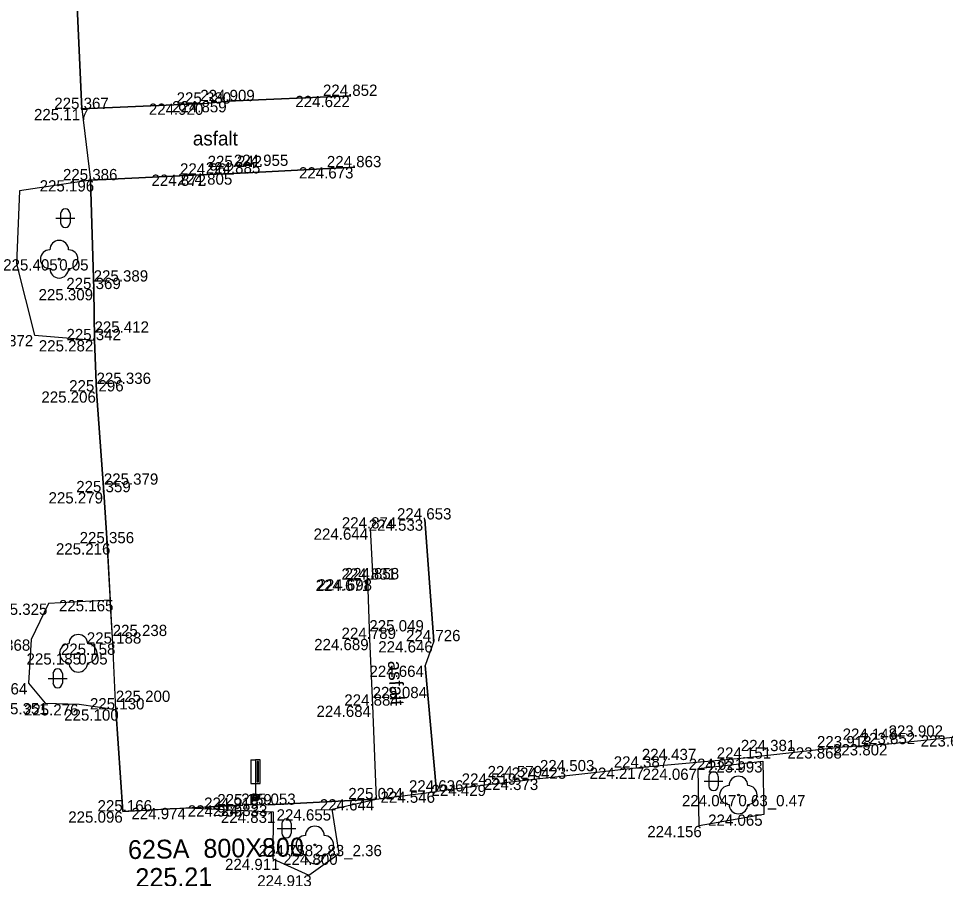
# Model space of a CAD drawing. Extents: x -599516 to -599132, y -1163668 to -1163119.
# Drawn here: x -599352.63 to -599327.95, y -1163487.44 to -1163464.54 of the extents above; entities that cross this region are included whole.
import ezdxf

# ---------------------------------------------------------------- set-up
doc = ezdxf.new("R2010")
doc.units = 0
for name, color, linetype in [('Bod-oznac1', 7, 'Continuous'), ('Bod-oznac2', 7, 'Continuous'), ('Bod-oznac3', 7, 'Continuous'), ('Bod-vyska1', 7, 'Continuous'), ('Bod-vyska2', 7, 'Continuous'), ('Bod-vyska3', 7, 'Continuous'), ('Z_cela-hrobu-dolni-linie', 7, 'Continuous'), ('Z_cela-hrobu-horni-linie', 7, 'Continuous'), ('Z_chodnik', 7, 'Continuous'), ('Z_kanalizace-destova', 7, 'Continuous'), ('Z_komunikace', 7, 'Continuous'), ('Z_kultury-znacky', 7, 'Continuous'), ('Z_nove-stromy-prumer-kmene', 7, 'Continuous'), ('Z_obvod-kmene-spodek-ve-vysce1_2m', 7, 'Continuous'), ('Z_popis-budov-povrchu', 7, 'Continuous'), ('Z_stromy-kere', 7, 'Continuous'), ('Z_stromy-nove-vysazene', 7, 'Continuous'), ('Z_znacky-ostatni-orientacni-sloupek', 7, 'Continuous')]:
    doc.layers.add(name, color=color, linetype=linetype)

msp = doc.modelspace()

# ---------------------------------------------------------------- linework, layer by layer
at = {"layer": 'Bod-oznac1'}
for p, q in [((-599347.683, -1163466.803), (-599347.683, -1163466.803)), ((-599347.061, -1163466.737), (-599347.061, -1163466.737)), ((-599343.782, -1163466.598), (-599343.782, -1163466.598)), ((-599350.945, -1163466.946), (-599350.945, -1163466.946)), ((-599343.683, -1163468.498), (-599343.683, -1163468.498)), ((-599347.598, -1163468.694), (-599347.598, -1163468.694)), ((-599346.901, -1163468.663), (-599346.901, -1163468.663)), ((-599350.715, -1163468.844), (-599350.715, -1163468.844)), ((-599352.607, -1163469.129), (-599352.607, -1163469.129)), ((-599351.55, -1163470.948), (-599351.55, -1163470.948)), ((-599350.632, -1163471.742), (-599350.632, -1163471.742)), ((-599352.21, -1163472.967), (-599352.21, -1163472.967)), ((-599350.611, -1163473.103), (-599350.611, -1163473.103)), ((-599350.556, -1163474.467), (-599350.556, -1163474.467)), ((-599350.362, -1163477.151), (-599350.362, -1163477.151)), ((-599341.816, -1163477.877), (-599341.816, -1163477.877)), ((-599343.273, -1163478.117), (-599343.273, -1163478.117)), ((-599350.271, -1163478.51), (-599350.271, -1163478.51)), ((-599343.342, -1163479.478), (-599343.342, -1163479.478)), ((-599343.203, -1163479.468), (-599343.203, -1163479.468)), ((-599351.833, -1163480.117), (-599351.833, -1163480.117)), ((-599350.19, -1163480.022), (-599350.19, -1163480.022)), ((-599352.301, -1163481.072), (-599352.301, -1163481.072)), ((-599343.292, -1163481.057), (-599343.292, -1163481.057)), ((-599341.574, -1163481.118), (-599341.574, -1163481.118)), ((-599350.126, -1163481.181), (-599350.126, -1163481.181)), ((-599351.042, -1163481.44), (-599351.042, -1163481.44)), ((-599341.809, -1163481.769), (-599341.809, -1163481.769)), ((-599352.368, -1163482.235), (-599352.368, -1163482.235)), ((-599351.928, -1163482.764), (-599351.928, -1163482.764)), ((-599351.016, -1163482.795), (-599351.016, -1163482.795)), ((-599343.207, -1163482.834), (-599343.207, -1163482.834)), ((-599350.043, -1163482.934), (-599350.043, -1163482.934)), ((-599330.692, -1163483.943), (-599330.692, -1163483.943)), ((-599329.469, -1163483.859), (-599329.469, -1163483.859)), ((-599333.403, -1163484.245), (-599333.403, -1163484.245)), ((-599332.816, -1163484.315), (-599332.816, -1163484.315)), ((-599336.039, -1163484.483), (-599336.039, -1163484.483)), ((-599334.538, -1163484.51), (-599334.538, -1163484.51)), ((-599338.751, -1163484.781), (-599338.751, -1163484.781)), ((-599340.145, -1163484.939), (-599340.145, -1163484.939)), ((-599346.326, -1163485.28), (-599346.326, -1163485.28)), ((-599343.108, -1163485.325), (-599343.108, -1163485.325)), ((-599341.503, -1163485.12), (-599341.503, -1163485.12)), ((-599333.467, -1163485.213), (-599333.467, -1163485.213)), ((-599348.132, -1163485.557), (-599348.132, -1163485.557)), ((-599346.658, -1163485.487), (-599346.658, -1163485.487)), ((-599345.965, -1163485.474), (-599345.965, -1163485.474)), ((-599349.852, -1163485.65), (-599349.852, -1163485.65)), ((-599345.857, -1163485.657), (-599345.857, -1163485.657)), ((-599344.281, -1163485.593), (-599344.281, -1163485.593)), ((-599332.793, -1163485.732), (-599332.793, -1163485.732)), ((-599334.515, -1163486.037), (-599334.515, -1163486.037)), ((-599344.744, -1163486.543), (-599344.744, -1163486.543)), ((-599344.099, -1163486.773), (-599344.099, -1163486.773)), ((-599345.861, -1163486.911), (-599345.861, -1163486.911)), ((-599344.9, -1163487.35), (-599344.9, -1163487.35))]:
    msp.add_line(p, q, dxfattribs=at)
at = {"layer": 'Bod-oznac2'}
for p, q in [((-599347.683, -1163466.803), (-599347.683, -1163466.803)), ((-599347.061, -1163466.737), (-599347.061, -1163466.737)), ((-599343.782, -1163466.598), (-599343.782, -1163466.598)), ((-599350.945, -1163466.946), (-599350.945, -1163466.946)), ((-599343.683, -1163468.498), (-599343.683, -1163468.498)), ((-599347.598, -1163468.694), (-599347.598, -1163468.694)), ((-599346.901, -1163468.663), (-599346.901, -1163468.663)), ((-599350.715, -1163468.844), (-599350.715, -1163468.844)), ((-599350.632, -1163471.742), (-599350.632, -1163471.742)), ((-599350.611, -1163473.103), (-599350.611, -1163473.103)), ((-599350.556, -1163474.467), (-599350.556, -1163474.467)), ((-599350.362, -1163477.151), (-599350.362, -1163477.151)), ((-599341.816, -1163477.877), (-599341.816, -1163477.877)), ((-599343.273, -1163478.117), (-599343.273, -1163478.117)), ((-599350.271, -1163478.51), (-599350.271, -1163478.51)), ((-599343.342, -1163479.478), (-599343.342, -1163479.478)), ((-599343.203, -1163479.468), (-599343.203, -1163479.468)), ((-599343.292, -1163481.057), (-599343.292, -1163481.057)), ((-599341.574, -1163481.118), (-599341.574, -1163481.118)), ((-599350.126, -1163481.181), (-599350.126, -1163481.181)), ((-599343.207, -1163482.834), (-599343.207, -1163482.834)), ((-599350.043, -1163482.934), (-599350.043, -1163482.934)), ((-599330.692, -1163483.943), (-599330.692, -1163483.943)), ((-599329.469, -1163483.859), (-599329.469, -1163483.859)), ((-599333.403, -1163484.245), (-599333.403, -1163484.245)), ((-599336.039, -1163484.483), (-599336.039, -1163484.483)), ((-599338.751, -1163484.781), (-599338.751, -1163484.781)), ((-599340.145, -1163484.939), (-599340.145, -1163484.939)), ((-599343.108, -1163485.325), (-599343.108, -1163485.325)), ((-599341.503, -1163485.12), (-599341.503, -1163485.12)), ((-599346.658, -1163485.487), (-599346.658, -1163485.487)), ((-599345.965, -1163485.474), (-599345.965, -1163485.474)), ((-599349.852, -1163485.65), (-599349.852, -1163485.65))]:
    msp.add_line(p, q, dxfattribs=at)
at = {"layer": 'Bod-oznac3'}
for p, q in [((-599347.598, -1163468.694), (-599347.598, -1163468.694)), ((-599346.901, -1163468.663), (-599346.901, -1163468.663)), ((-599350.632, -1163471.742), (-599350.632, -1163471.742)), ((-599350.611, -1163473.103), (-599350.611, -1163473.103)), ((-599350.556, -1163474.467), (-599350.556, -1163474.467)), ((-599350.362, -1163477.151), (-599350.362, -1163477.151)), ((-599343.292, -1163481.057), (-599343.292, -1163481.057)), ((-599350.126, -1163481.181), (-599350.126, -1163481.181)), ((-599343.207, -1163482.834), (-599343.207, -1163482.834)), ((-599350.043, -1163482.934), (-599350.043, -1163482.934)), ((-599330.692, -1163483.943), (-599330.692, -1163483.943)), ((-599329.469, -1163483.859), (-599329.469, -1163483.859)), ((-599333.403, -1163484.245), (-599333.403, -1163484.245)), ((-599336.039, -1163484.483), (-599336.039, -1163484.483)), ((-599338.751, -1163484.781), (-599338.751, -1163484.781)), ((-599340.145, -1163484.939), (-599340.145, -1163484.939))]:
    msp.add_line(p, q, dxfattribs=at)
at = {"layer": 'Z_cela-hrobu-dolni-linie'}
for p, q in [((-599345.965, -1163485.474), (-599343.108, -1163485.325)), ((-599348.132, -1163485.557), (-599346.658, -1163485.487))]:
    msp.add_line(p, q, dxfattribs=at)
for points in [[(-599350.715, -1163468.844), (-599350.632, -1163471.742), (-599350.611, -1163473.103)], [(-599350.043, -1163482.934), (-599350.126, -1163481.181), (-599350.19, -1163480.022)]]:
    msp.add_lwpolyline(points, dxfattribs=at)
at = {"layer": 'Z_cela-hrobu-horni-linie'}
for p, q in [((-599343.782, -1163466.598), (-599347.061, -1163466.737)), ((-599341.574, -1163481.118), (-599341.816, -1163477.877))]:
    msp.add_line(p, q, dxfattribs=at)
for points in [[(-599347.683, -1163466.803), (-599350.945, -1163466.946), (-599351.073, -1163464.215), (-599351.073, -1163464.215), (-599351.15, -1163461.551), (-599351.175, -1163458.913)], [(-599350.271, -1163478.51), (-599350.362, -1163477.151), (-599350.362, -1163477.151), (-599350.556, -1163474.467), (-599350.556, -1163474.467), (-599350.611, -1163473.103), (-599350.611, -1163473.103), (-599350.632, -1163471.742), (-599350.632, -1163471.742), (-599350.715, -1163468.844), (-599347.598, -1163468.694), (-599347.598, -1163468.694), (-599346.901, -1163468.663), (-599346.901, -1163468.663), (-599343.683, -1163468.498)], [(-599343.273, -1163478.117), (-599343.203, -1163479.468), (-599343.342, -1163479.478), (-599343.292, -1163481.057), (-599343.292, -1163481.057), (-599343.207, -1163482.834), (-599343.207, -1163482.834), (-599343.108, -1163485.325), (-599345.965, -1163485.474)], [(-599346.658, -1163485.487), (-599349.852, -1163485.65), (-599350.043, -1163482.934), (-599350.043, -1163482.934), (-599350.126, -1163481.181), (-599350.126, -1163481.181), (-599350.271, -1163478.51)], [(-599321.837, -1163479.762), (-599321.518, -1163482.996), (-599324.104, -1163483.281), (-599324.104, -1163483.281), (-599326.414, -1163483.546), (-599326.414, -1163483.546), (-599327.154, -1163483.623), (-599327.154, -1163483.623), (-599329.469, -1163483.859), (-599329.469, -1163483.859), (-599330.692, -1163483.943), (-599330.692, -1163483.943), (-599333.403, -1163484.245), (-599333.403, -1163484.245), (-599336.039, -1163484.483), (-599336.039, -1163484.483), (-599338.751, -1163484.781), (-599338.751, -1163484.781), (-599340.145, -1163484.939), (-599340.145, -1163484.939), (-599341.503, -1163485.12), (-599341.809, -1163481.769)]]:
    msp.add_lwpolyline(points, dxfattribs=at)
at = {"layer": 'Z_chodnik'}
for points in [[(-599350.945, -1163466.946), (-599347.683, -1163466.803), (-599347.061, -1163466.737), (-599343.782, -1163466.598)], [(-599343.683, -1163468.498), (-599346.901, -1163468.663), (-599347.598, -1163468.694), (-599350.715, -1163468.844)], [(-599341.816, -1163477.877), (-599341.574, -1163481.118), (-599341.809, -1163481.769), (-599341.503, -1163485.12)], [(-599343.273, -1163478.117), (-599343.203, -1163479.468), (-599343.342, -1163479.478), (-599343.292, -1163481.057), (-599343.207, -1163482.834), (-599343.108, -1163485.325)]]:
    msp.add_lwpolyline(points, dxfattribs=at)
at = {"layer": 'Z_komunikace'}
msp.add_line((-599343.108, -1163485.325), (-599341.503, -1163485.12), dxfattribs=at)
for points in [[(-599351.073, -1163464.215), (-599350.945, -1163466.946), (-599350.715, -1163468.844), (-599352.607, -1163469.129), (-599352.69, -1163471.069), (-599352.21, -1163472.967), (-599350.611, -1163473.103), (-599350.556, -1163474.467), (-599350.362, -1163477.151), (-599350.271, -1163478.51), (-599350.19, -1163480.022), (-599351.833, -1163480.117), (-599352.301, -1163481.072), (-599352.368, -1163482.235), (-599351.928, -1163482.764), (-599351.016, -1163482.795), (-599350.043, -1163482.934), (-599349.852, -1163485.65)], [(-599327.154, -1163483.623), (-599329.469, -1163483.859), (-599330.692, -1163483.943), (-599333.403, -1163484.245), (-599336.039, -1163484.483), (-599338.751, -1163484.781), (-599340.145, -1163484.939), (-599341.503, -1163485.12)], [(-599334.538, -1163484.51), (-599332.816, -1163484.315), (-599332.793, -1163485.732), (-599334.515, -1163486.037), (-599334.538, -1163484.51)], [(-599349.852, -1163485.65), (-599348.132, -1163485.557), (-599345.857, -1163485.657), (-599345.861, -1163486.911), (-599344.9, -1163487.35), (-599344.099, -1163486.773), (-599344.281, -1163485.593), (-599343.108, -1163485.325)]]:
    msp.add_lwpolyline(points, dxfattribs=at)
at = {"layer": 'Z_kultury-znacky'}
for p, q in [((-599351.512, -1163469.732), (-599351.512, -1163469.982)), ((-599351.262, -1163469.732), (-599351.262, -1163469.982)), ((-599351.637, -1163469.857), (-599351.137, -1163469.857)), ((-599351.84, -1163482.107), (-599351.34, -1163482.107)), ((-599351.715, -1163481.982), (-599351.715, -1163482.232)), ((-599351.465, -1163481.982), (-599351.465, -1163482.232)), ((-599334.254, -1163484.72), (-599334.254, -1163484.97)), ((-599334.004, -1163484.72), (-599334.004, -1163484.97)), ((-599334.379, -1163484.845), (-599333.879, -1163484.845)), ((-599345.626, -1163485.976), (-599345.626, -1163486.226)), ((-599345.376, -1163485.976), (-599345.376, -1163486.226)), ((-599345.751, -1163486.101), (-599345.251, -1163486.101))]:
    msp.add_line(p, q, dxfattribs=at)
for centre, start, end in [((-599351.387, -1163469.732), 0, 180), ((-599351.387, -1163469.982), 180, 0), ((-599351.591, -1163481.982), 0, 180), ((-599351.591, -1163482.232), 180, 0), ((-599334.13, -1163484.72), 0, 180), ((-599334.13, -1163484.97), 180, 0), ((-599345.501, -1163485.976), 0, 180), ((-599345.501, -1163486.226), 180, 0)]:
    msp.add_arc(centre, 0.125, start, end, dxfattribs=at)
at = {"layer": 'Z_stromy-kere'}
for centre in [(-599333.467, -1163485.213), (-599344.744, -1163486.543)]:
    msp.add_circle(centre, 0.025, dxfattribs=at)
for centre, start, end in [((-599333.467, -1163484.963), 0, 180), ((-599333.717, -1163485.213), 90, 270), ((-599333.217, -1163485.213), 270, 90), ((-599333.467, -1163485.463), 180, 0), ((-599344.744, -1163486.293), 0, 180), ((-599344.994, -1163486.543), 90, 270), ((-599344.494, -1163486.543), 270, 90), ((-599344.744, -1163486.793), 180, 0)]:
    msp.add_arc(centre, 0.25, start, end, dxfattribs=at)
at = {"layer": 'Z_stromy-nove-vysazene'}
for centre in [(-599351.55, -1163470.948), (-599351.042, -1163481.44)]:
    msp.add_circle(centre, 0.025, dxfattribs=at)
for centre, start, end in [((-599351.55, -1163470.698), 0, 180), ((-599351.8, -1163470.948), 90, 270), ((-599351.3, -1163470.948), 270, 90), ((-599351.55, -1163471.198), 180, 0), ((-599351.042, -1163481.19), 0, 180), ((-599351.292, -1163481.44), 90, 270), ((-599350.792, -1163481.44), 270, 90), ((-599351.042, -1163481.69), 180, 0)]:
    msp.add_arc(centre, 0.25, start, end, dxfattribs=at)
at = {"layer": 'Z_znacky-ostatni-orientacni-sloupek'}
for p, q in [((-599346.451, -1163484.28), (-599346.451, -1163484.905)), ((-599346.451, -1163484.28), (-599346.326, -1163484.28)), ((-599346.451, -1163484.905), (-599346.326, -1163484.905)), ((-599346.326, -1163484.905), (-599346.326, -1163485.18))]:
    msp.add_line(p, q, dxfattribs=at)
for points in [[(-599346.326, -1163484.905), (-599346.201, -1163484.905), (-599346.201, -1163484.28), (-599346.326, -1163484.28)], [(-599346.284, -1163484.863), (-599346.243, -1163484.863), (-599346.243, -1163484.323), (-599346.284, -1163484.323)]]:
    msp.add_lwpolyline(points, close=True, dxfattribs=at)
for radius in [0.1, 0.065, 0.03]:
    msp.add_circle((-599346.326, -1163485.28), radius, dxfattribs=at)

# ---------------------------------------------------------------- texts
at = {"layer": 'Bod-vyska1'}
for s, p in [('224.920', (-599349.163, -1163467.103)), ('224.859', (-599348.543, -1163467.037)), ('224.622', (-599345.263, -1163466.898)), ('225.117', (-599352.221, -1163467.246)), ('224.673', (-599345.166, -1163468.798)), ('224.872', (-599349.093, -1163468.994)), ('224.805', (-599348.392, -1163468.963)), ('225.196', (-599352.07, -1163469.144)), ('225.405', (-599353.041, -1163471.248)), ('225.309', (-599352.1, -1163472.042)), ('225.372', (-599353.693, -1163473.267)), ('225.282', (-599352.093, -1163473.403)), ('225.206', (-599352.024, -1163474.767)), ('225.279', (-599351.834, -1163477.451)), ('224.533', (-599343.309, -1163478.177)), ('224.644', (-599344.777, -1163478.417)), ('225.216', (-599351.637, -1163478.81)), ('224.671', (-599344.721, -1163479.778)), ('224.698', (-599344.673, -1163479.768)), ('225.325', (-599353.315, -1163480.417)), ('225.165', (-599351.556, -1163480.322)), ('225.368', (-599353.771, -1163481.372)), ('224.689', (-599344.762, -1163481.357)), ('224.646', (-599343.055, -1163481.418)), ('225.158', (-599351.504, -1163481.481)), ('225.185', (-599352.42, -1163481.74)), ('224.664', (-599343.29, -1163482.069)), ('225.364', (-599353.85, -1163482.535)), ('225.351', (-599353.306, -1163483.064)), ('225.276', (-599352.488, -1163483.095)), ('224.684', (-599344.7, -1163483.134)), ('225.100', (-599351.417, -1163483.234)), ('223.802', (-599330.949, -1163484.159)), ('223.659', (-599328.613, -1163483.923)), ('223.868', (-599332.162, -1163484.243)), ('224.021', (-599334.79, -1163484.545)), ('223.993', (-599334.275, -1163484.615)), ('224.217', (-599337.43, -1163484.783)), ('224.067', (-599336.019, -1163484.81)), ('224.373', (-599340.246, -1163485.081)), ('224.429', (-599341.638, -1163485.239)), ('224.919', (-599347.692, -1163485.58)), ('224.644', (-599344.612, -1163485.625)), ('224.546', (-599342.996, -1163485.42)), ('224.047', (-599334.971, -1163485.513)), ('224.974', (-599349.627, -1163485.857)), ('224.959', (-599348.128, -1163485.787)), ('224.833', (-599347.458, -1163485.774)), ('225.096', (-599351.309, -1163485.95)), ('224.831', (-599347.246, -1163485.957)), ('224.655', (-599345.762, -1163485.893)), ('224.065', (-599334.273, -1163486.032)), ('224.156', (-599335.893, -1163486.337)), ('224.758', (-599346.239, -1163486.843)), ('224.800', (-599345.588, -1163487.073)), ('224.911', (-599347.135, -1163487.211)), ('224.913', (-599346.278, -1163487.65))]:
    msp.add_text(s, height=0.3, dxfattribs=at).set_placement(p)
at = {"layer": 'Bod-vyska2'}
for s, p in [('224.852', (-599344.528, -1163466.598)), ('225.380', (-599348.423, -1163466.803)), ('224.909', (-599347.795, -1163466.737)), ('225.367', (-599351.681, -1163466.946)), ('224.863', (-599344.424, -1163468.498)), ('225.386', (-599351.45, -1163468.844)), ('224.962', (-599348.333, -1163468.694)), ('224.885', (-599347.647, -1163468.663)), ('225.369', (-599351.361, -1163471.742)), ('225.342', (-599351.357, -1163473.103)), ('225.296', (-599351.285, -1163474.467)), ('225.359', (-599351.097, -1163477.151)), ('224.653', (-599342.557, -1163477.877)), ('224.874', (-599344.026, -1163478.117)), ('225.356', (-599351.006, -1163478.51)), ('224.858', (-599343.949, -1163479.468)), ('224.831', (-599344.036, -1163479.478)), ('225.188', (-599350.815, -1163481.181)), ('224.789', (-599344.034, -1163481.057)), ('224.726', (-599342.316, -1163481.118)), ('224.884', (-599343.959, -1163482.834)), ('225.130', (-599350.731, -1163482.934)), ('223.852', (-599330.21, -1163483.859)), ('223.918', (-599331.375, -1163483.943)), ('224.151', (-599334.045, -1163484.245)), ('224.387', (-599336.786, -1163484.483)), ('224.423', (-599339.503, -1163484.781)), ('224.636', (-599342.238, -1163485.12)), ('224.519', (-599340.834, -1163484.939)), ('225.024', (-599343.853, -1163485.325)), ('225.159', (-599347.341, -1163485.487)), ('225.053', (-599346.705, -1163485.474)), ('225.166', (-599350.529, -1163485.65))]:
    msp.add_text(s, height=0.3, dxfattribs=at).set_placement(p)
at = {"layer": 'Bod-vyska3'}
for s, p in [('225.242', (-599347.598, -1163468.494)), ('224.955', (-599346.901, -1163468.463)), ('225.389', (-599350.632, -1163471.542)), ('225.412', (-599350.611, -1163472.903)), ('225.336', (-599350.556, -1163474.267)), ('225.379', (-599350.362, -1163476.951)), ('225.049', (-599343.292, -1163480.857)), ('225.238', (-599350.126, -1163480.981)), ('225.084', (-599343.207, -1163482.634)), ('225.200', (-599350.043, -1163482.734)), ('223.902', (-599329.469, -1163483.659)), ('224.148', (-599330.692, -1163483.743)), ('224.381', (-599333.403, -1163484.045)), ('224.437', (-599336.039, -1163484.283)), ('224.503', (-599338.751, -1163484.581)), ('224.579', (-599340.145, -1163484.739))]:
    msp.add_text(s, height=0.3, dxfattribs=at).set_placement(p)
at = {"layer": 'Z_kanalizace-destova'}
for s, p in [('62SA  800X800', (-599349.715, -1163486.919)), (' 225,21', (-599349.703, -1163487.669))]:
    msp.add_text(s, height=0.5, rotation=0.8872, dxfattribs=at).set_placement(p)
at = {"layer": 'Z_nove-stromy-prumer-kmene'}
for p in [(-599351.55, -1163471.248), (-599351.042, -1163481.74)]:
    msp.add_text('0.05', height=0.3, dxfattribs=at).set_placement(p)
at = {"layer": 'Z_obvod-kmene-spodek-ve-vysce1_2m'}
for s, p in [('0.63_0.47', (-599333.467, -1163485.513)), ('2.83_2.36', (-599344.744, -1163486.843))]:
    msp.add_text(s, height=0.3, dxfattribs=at).set_placement(p)
at = {"layer": 'Z_popis-budov-povrchu'}
msp.add_text('asfalt', height=0.375, dxfattribs=at).set_placement((-599347.992, -1163467.919))
msp.add_text('asfalt', height=0.375, rotation=273.4503, dxfattribs=at).set_placement((-599342.801, -1163481.646))

doc.saveas('drawing.dxf')
